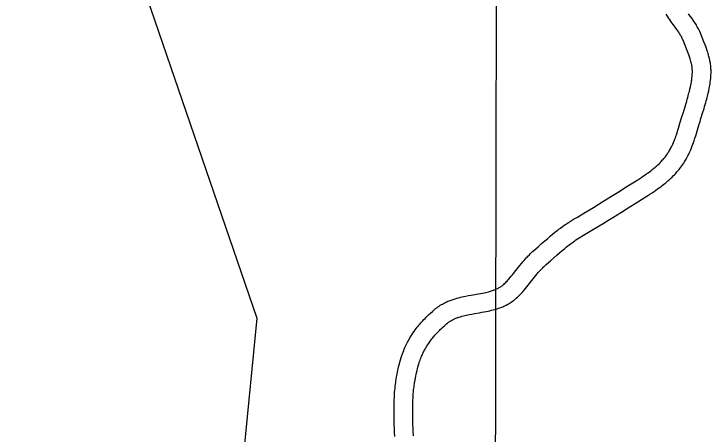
# Model space of a CAD drawing. Extents: x 3180038 to 3217926, y 922069 to 947485.
# Drawn here: x 3212208 to 3213326, y 931102 to 931775 of the extents above; entities that cross this region are included whole.
import ezdxf

# ---------------------------------------------------------------- set-up
doc = ezdxf.new("R2010")
doc.units = 0
for name, color, linetype in [('V-GRID-MAJR', 7, 'Continuous'), ('V-ROAD-CNTR', 7, 'Continuous'), ('V-TOPO-BNDY', 7, 'Continuous')]:
    doc.layers.add(name, color=color, linetype=linetype)

msp = doc.modelspace()

# ---------------------------------------------------------------- linework, layer by layer
at = {"layer": 'V-GRID-MAJR'}
msp.add_spline([(3212973.6, 927454), (3212985, 933516), (3212996.5, 939579.1), (3213008, 945642.2), (3213008, 945643.2)], degree=3, dxfattribs=at)
at = {"layer": 'V-ROAD-CNTR'}
for points in [[(3213256, 931550.6), (3213257.2, 931552.4), (3213258.3, 931554.1), (3213259.3, 931555.8), (3213260.3, 931557.4), (3213261.1, 931559), (3213262, 931560.6), (3213262.7, 931562.1), (3213263.5, 931563.6), (3213264.2, 931565), (3213264.8, 931566.4), (3213266.1, 931569.2), (3213267.1, 931571.8), (3213268.1, 931574.4), (3213269, 931576.8), (3213269.9, 931579), (3213270.6, 931581.2), (3213272, 931585.3), (3213273.1, 931589), (3213274.1, 931592.2), (3213275.9, 931598), (3213278.5, 931607), (3213279.9, 931611.6), (3213281.3, 931616.2), (3213284, 931624.8), (3213286.3, 931632.3), (3213287.3, 931635.5), (3213288.2, 931638.5), (3213289, 931641.3), (3213289.7, 931643.9), (3213290.3, 931646.4), (3213290.9, 931648.7), (3213291.5, 931650.7), (3213292.4, 931654.7), (3213293.2, 931658.2), (3213293.8, 931661.2), (3213294.3, 931663.8), (3213294.7, 931666), (3213295, 931668), (3213295.2, 931669.6), (3213295.6, 931672.6), (3213295.8, 931674.9), (3213296, 931676.4), (3213296.2, 931678.9), (3213296.3, 931681.3), (3213296.3, 931682.7), (3213296.3, 931684.1), (3213296.2, 931685.4), (3213296.2, 931686.7), (3213296.1, 931687.9), (3213295.9, 931689.2), (3213295.8, 931690.4), (3213295.6, 931691.6), (3213295.4, 931692.7), (3213295.2, 931693.9), (3213295, 931694.9), (3213294.5, 931697.2), (3213294, 931699.2), (3213293.4, 931701.2), (3213292.9, 931703), (3213292.3, 931704.8), (3213291.8, 931706.5), (3213290.7, 931709.7), (3213289.7, 931712.5), (3213288.7, 931715), (3213287, 931719.4), (3213281.4, 931733.2), (3213280.7, 931734.7), (3213280.1, 931736.1), (3213279.4, 931737.5), (3213278.7, 931738.8), (3213278, 931740), (3213277.3, 931741.3), (3213276.6, 931742.5), (3213275.9, 931743.6), (3213274.4, 931746), (3213272.9, 931748.1), (3213271.4, 931750.2), (3213268.5, 931754.2), (3213265.8, 931757.8), (3213263.4, 931761.1), (3213261.4, 931764.1), (3213259.5, 931766.8), (3213258, 931769.2), (3213256.6, 931771.4), (3213255.5, 931773.4), (3213254.5, 931775.1)], [(3213280.9, 931533.9), (3213282.4, 931536.1), (3213283.8, 931538.3), (3213285.1, 931540.5), (3213286.3, 931542.6), (3213287.5, 931544.6), (3213288.5, 931546.6), (3213289.5, 931548.5), (3213290.5, 931550.4), (3213291.3, 931552.2), (3213292.2, 931554), (3213293.6, 931557.4), (3213295, 931560.6), (3213296.1, 931563.6), (3213297.2, 931566.4), (3213298.1, 931569), (3213299, 931571.5), (3213300.5, 931576), (3213301.8, 931580), (3213302.8, 931583.5), (3213304.6, 931589.5), (3213307.3, 931598.5), (3213308.6, 931602.9), (3213309.9, 931607.3), (3213312.6, 931615.9), (3213315, 931623.5), (3213316, 931626.9), (3213317, 931630.1), (3213317.8, 931633.1), (3213318.6, 931636), (3213319.3, 931638.6), (3213320, 931641.2), (3213320.6, 931643.6), (3213321.7, 931648), (3213322.5, 931651.9), (3213323.2, 931655.4), (3213323.8, 931658.5), (3213324.3, 931661.1), (3213324.7, 931663.5), (3213325, 931665.6), (3213325.4, 931669.2), (3213325.7, 931671.9), (3213325.9, 931674.1), (3213326.1, 931677.1), (3213326.3, 931680.3), (3213326.3, 931682.5), (3213326.3, 931684.8), (3213326.2, 931686.9), (3213326.1, 931688.9), (3213325.9, 931690.8), (3213325.7, 931692.7), (3213325.5, 931694.5), (3213325.2, 931696.3), (3213324.9, 931697.9), (3213324.6, 931699.6), (3213324.3, 931701.1), (3213323.7, 931704), (3213323, 931706.8), (3213322.3, 931709.3), (3213321.6, 931711.7), (3213320.9, 931713.9), (3213320.3, 931716), (3213319, 931719.7), (3213317.8, 931722.9), (3213316.7, 931725.8), (3213314.8, 931730.6), (3213309.1, 931744.6), (3213308.2, 931746.8), (3213307.2, 931749), (3213306.2, 931751.1), (3213305.2, 931753), (3213304.1, 931754.8), (3213303.1, 931756.6), (3213302.2, 931758.2), (3213301.2, 931759.8), (3213299.3, 931762.6), (3213297.5, 931765.3), (3213295.8, 931767.7), (3213292.7, 931771.9), (3213290.1, 931775.5)], [(3212985, 931335.6), (3212986.4, 931336.3), (3212987.3, 931336.9), (3212988.2, 931337.4), (3212988.8, 931337.9), (3212990.1, 931338.8), (3212991, 931339.4), (3212991.6, 931339.9), (3212992.6, 931340.7), (3212993.6, 931341.6), (3212995, 931342.8), (3212996.3, 931344.2), (3212997.6, 931345.5), (3212998.9, 931346.8), (3213000.1, 931348.1), (3213001.2, 931349.3), (3213003.5, 931352), (3213005.7, 931354.5), (3213007.7, 931356.9), (3213009.5, 931359.2), (3213013.1, 931363.7), (3213019.5, 931371.8), (3213022, 931374.9), (3213024.2, 931377.6), (3213026.2, 931380), (3213028, 931382), (3213029.6, 931383.9), (3213031.1, 931385.4), (3213032.4, 931386.8), (3213034.7, 931389.2), (3213036.4, 931391), (3213037.8, 931392.3), (3213039.9, 931394.2), (3213042, 931396.1), (3213048.6, 931401.9), (3213054.4, 931407), (3213059.6, 931411.5), (3213064.1, 931415.4), (3213068.2, 931418.9), (3213071.8, 931421.9), (3213075, 931424.5), (3213077.8, 931426.7), (3213080.3, 931428.7), (3213082.6, 931430.4), (3213084.6, 931431.9), (3213088, 931434.4), (3213090.7, 931436.3), (3213092.8, 931437.7), (3213095.8, 931439.7), (3213098.9, 931441.7), (3213105.7, 931445.9), (3213111.7, 931449.5), (3213122, 931455.8), (3213137.4, 931465.1), (3213145.1, 931469.7), (3213152.7, 931474.4), (3213166.7, 931483.1), (3213177.2, 931489.6), (3213192.9, 931499.5), (3213208.6, 931509.4), (3213212, 931511.6), (3213215.2, 931513.6), (3213218.1, 931515.5), (3213220.8, 931517.4), (3213223.3, 931519.1), (3213225.6, 931520.7), (3213227.7, 931522.3), (3213229.7, 931523.8), (3213231.5, 931525.2), (3213233.1, 931526.5), (3213234.7, 931527.7), (3213236.1, 931528.9), (3213237.4, 931530), (3213238.6, 931531.1), (3213240.8, 931533.2), (3213242.8, 931535), (3213244.4, 931536.6), (3213245.8, 931538), (3213247, 931539.3), (3213248, 931540.5), (3213248.9, 931541.5), (3213250.5, 931543.3), (3213251.6, 931544.7), (3213252.4, 931545.7), (3213253.6, 931547.3), (3213254.8, 931548.9), (3213256.2, 931550.9)], [(3212999.6, 931309.4), (3213001.3, 931310.3), (3213002.9, 931311.3), (3213004.3, 931312.1), (3213005.6, 931313), (3213007.6, 931314.4), (3213009.2, 931315.5), (3213010.4, 931316.5), (3213012.1, 931317.9), (3213013.7, 931319.3), (3213015.6, 931321.1), (3213017.4, 931322.8), (3213019.1, 931324.5), (3213020.6, 931326.1), (3213022.1, 931327.7), (3213023.6, 931329.3), (3213026.2, 931332.3), (3213028.7, 931335.2), (3213030.9, 931337.9), (3213032.9, 931340.4), (3213036.6, 931345.1), (3213042.9, 931353.1), (3213045.3, 931355.9), (3213047.3, 931358.4), (3213049, 931360.5), (3213050.6, 931362.3), (3213052, 931363.8), (3213053.2, 931365.1), (3213054.2, 931366.2), (3213056.1, 931368.2), (3213057.4, 931369.6), (3213058.5, 931370.5), (3213060.1, 931372), (3213061.8, 931373.5), (3213068.4, 931379.3), (3213074.2, 931384.4), (3213079.3, 931388.8), (3213083.6, 931392.7), (3213087.5, 931395.9), (3213090.9, 931398.7), (3213093.8, 931401.1), (3213096.4, 931403.2), (3213098.7, 931404.9), (3213100.6, 931406.5), (3213102.4, 931407.8), (3213105.5, 931410), (3213107.8, 931411.6), (3213109.5, 931412.8), (3213112.1, 931414.6), (3213114.8, 931416.3), (3213121.4, 931420.3), (3213127.2, 931423.9), (3213137.5, 931430.1), (3213152.9, 931439.4), (3213160.7, 931444.1), (3213168.5, 931448.8), (3213182.6, 931457.6), (3213193.1, 931464.2), (3213208.9, 931474.1), (3213224.7, 931484), (3213228.3, 931486.3), (3213231.7, 931488.5), (3213234.8, 931490.6), (3213237.8, 931492.6), (3213240.6, 931494.6), (3213243.2, 931496.4), (3213245.6, 931498.2), (3213247.9, 931499.9), (3213250, 931501.5), (3213251.9, 931503.1), (3213253.8, 931504.6), (3213255.5, 931506), (3213257.1, 931507.4), (3213258.6, 931508.7), (3213261.3, 931511.2), (3213263.7, 931513.5), (3213265.7, 931515.5), (3213267.5, 931517.3), (3213269, 931519), (3213270.4, 931520.4), (3213271.5, 931521.8), (3213273.5, 931524.1), (3213275, 931525.9), (3213276.1, 931527.2), (3213277.6, 931529.3), (3213279.2, 931531.5), (3213280.8, 931533.6)], [(3212823.8, 931203.9), (3212824.4, 931206.4), (3212825.4, 931210.9), (3212826.3, 931214.3), (3212827, 931216.9), (3212828.1, 931220.7), (3212829.2, 931224.5), (3212830.1, 931227.4), (3212831, 931230.2), (3212832, 931232.9), (3212833, 931235.4), (3212834, 931237.9), (3212835, 931240.2), (3212836, 931242.5), (3212837, 931244.6), (3212838.1, 931246.7), (3212839.1, 931248.7), (3212840.1, 931250.6), (3212841.1, 931252.4), (3212842.1, 931254.2), (3212843.1, 931255.9), (3212844.1, 931257.5), (3212846, 931260.6), (3212847.9, 931263.4), (3212849.8, 931266), (3212851.5, 931268.5), (3212853.2, 931270.7), (3212854.8, 931272.8), (3212856.4, 931274.7), (3212857.9, 931276.5), (3212859.3, 931278.2), (3212860.6, 931279.7), (3212863.1, 931282.6), (3212865.4, 931285), (3212867.4, 931287.1), (3212869.2, 931289), (3212870.8, 931290.6), (3212873.6, 931293.3), (3212875.8, 931295.3), (3212879.1, 931298.2), (3212882.4, 931301.2), (3212884.2, 931302.7), (3212886.1, 931304.1), (3212888, 931305.5), (3212889.8, 931306.8), (3212891.6, 931308), (3212893.5, 931309.1), (3212895.3, 931310.1), (3212897.1, 931311.1), (3212898.9, 931312), (3212900.6, 931312.8), (3212902.3, 931313.6), (3212904.1, 931314.4), (3212905.8, 931315.1), (3212907.4, 931315.7), (3212909.1, 931316.4), (3212910.7, 931316.9), (3212912.3, 931317.5), (3212915.4, 931318.5), (3212918.5, 931319.3), (3212921.4, 931320.1), (3212924.2, 931320.8), (3212927, 931321.5), (3212929.6, 931322), (3212932.2, 931322.6), (3212937, 931323.5), (3212941.5, 931324.3), (3212949.8, 931325.7), (3212953.3, 931326.3), (3212956.5, 931326.9), (3212959.4, 931327.5), (3212962.1, 931328.1), (3212964.6, 931328.6), (3212966.9, 931329.1), (3212969, 931329.7), (3212970.9, 931330.2), (3212972.6, 931330.7), (3212974.2, 931331.2), (3212975.7, 931331.6), (3212977, 931332.1), (3212978.3, 931332.6), (3212979.4, 931333), (3212980.4, 931333.4), (3212981.4, 931333.8), (3212982.2, 931334.2), (3212983.9, 931335), (3212985.4, 931335.8)], [(3212853, 931197.2), (3212853.6, 931199.6), (3212854.6, 931203.7), (3212855.3, 931206.7), (3212855.9, 931209), (3212856.9, 931212.4), (3212857.9, 931215.8), (3212858.6, 931218.1), (3212859.4, 931220.3), (3212860.1, 931222.4), (3212860.9, 931224.4), (3212861.7, 931226.3), (3212862.4, 931228.1), (3212863.2, 931229.9), (3212864.1, 931231.6), (3212864.9, 931233.2), (3212865.7, 931234.8), (3212866.5, 931236.3), (3212867.3, 931237.7), (3212868.1, 931239.1), (3212868.9, 931240.5), (3212869.6, 931241.7), (3212871.2, 931244.2), (3212872.7, 931246.5), (3212874.2, 931248.7), (3212875.7, 931250.7), (3212877, 931252.5), (3212878.4, 931254.2), (3212879.7, 931255.8), (3212880.9, 931257.3), (3212882.1, 931258.7), (3212883.1, 931259.9), (3212885.3, 931262.4), (3212887.2, 931264.4), (3212889, 931266.2), (3212890.5, 931267.8), (3212891.8, 931269.1), (3212894.3, 931271.5), (3212896.1, 931273.2), (3212899, 931275.8), (3212901.9, 931278.4), (3212903.1, 931279.3), (3212904.2, 931280.2), (3212905.3, 931281), (3212906.4, 931281.8), (3212907.6, 931282.5), (3212908.7, 931283.2), (3212909.9, 931283.9), (3212911.1, 931284.5), (3212912.2, 931285.1), (3212913.4, 931285.7), (3212914.6, 931286.2), (3212915.8, 931286.8), (3212916.9, 931287.3), (3212918.1, 931287.7), (3212919.3, 931288.2), (3212920.5, 931288.6), (3212921.7, 931289), (3212924.1, 931289.7), (3212926.5, 931290.4), (3212928.9, 931291.1), (3212931.2, 931291.6), (3212933.5, 931292.2), (3212935.8, 931292.7), (3212938, 931293.1), (3212942.5, 931294), (3212946.7, 931294.7), (3212954.9, 931296.2), (3212958.6, 931296.8), (3212962, 931297.4), (3212965.3, 931298.1), (3212968.4, 931298.7), (3212971.3, 931299.3), (3212974, 931300), (3212976.6, 931300.6), (3212979, 931301.3), (3212981.2, 931301.9), (3212983.3, 931302.6), (3212985.3, 931303.2), (3212987.2, 931303.9), (3212988.9, 931304.5), (3212990.5, 931305.1), (3212992, 931305.8), (3212993.5, 931306.4), (3212994.8, 931307), (3212997.3, 931308.2), (3212999.2, 931309.2)], [(3212818.6, 931097.4), (3212818.3, 931104.5), (3212818.1, 931110.7), (3212817.9, 931116.2), (3212817.8, 931121), (3212817.7, 931129.3), (3212817.7, 931135.5), (3212817.7, 931140.2), (3212817.7, 931147.2), (3212817.8, 931154.2), (3212817.9, 931156.4), (3212818, 931160.7), (3212818.2, 931164.8), (3212818.5, 931168.6), (3212818.8, 931172.1), (3212819.1, 931175.4), (3212819.4, 931178.5), (3212819.8, 931181.4), (3212820.2, 931184.1), (3212820.6, 931186.7), (3212820.9, 931189.1), (3212821.7, 931193.5), (3212822.4, 931197.4), (3212823.1, 931200.8), (3212823.8, 931203.7)], [(3212848.6, 931098.9), (3212848.3, 931105.7), (3212848.1, 931111.7), (3212847.9, 931116.9), (3212847.8, 931121.5), (3212847.7, 931129.5), (3212847.7, 931135.6), (3212847.7, 931140.1), (3212847.7, 931146.9), (3212847.8, 931153.7), (3212847.9, 931155.6), (3212848, 931159.5), (3212848.2, 931163), (3212848.4, 931166.3), (3212848.6, 931169.4), (3212848.9, 931172.3), (3212849.2, 931175), (3212849.6, 931177.5), (3212849.9, 931179.9), (3212850.2, 931182.2), (3212850.5, 931184.2), (3212851.2, 931188.2), (3212851.9, 931191.6), (3212852.5, 931194.6), (3212853.1, 931197.4)]]:
    msp.add_lwpolyline(points, dxfattribs=at)
at = {"layer": 'V-TOPO-BNDY'}
for p, q in [((3211589.3, 934222.1), (3212597.5, 931287.3)), ((3212597.5, 931287.3), (3212313.2, 928451.8))]:
    msp.add_line(p, q, dxfattribs=at)

doc.saveas('drawing.dxf')
